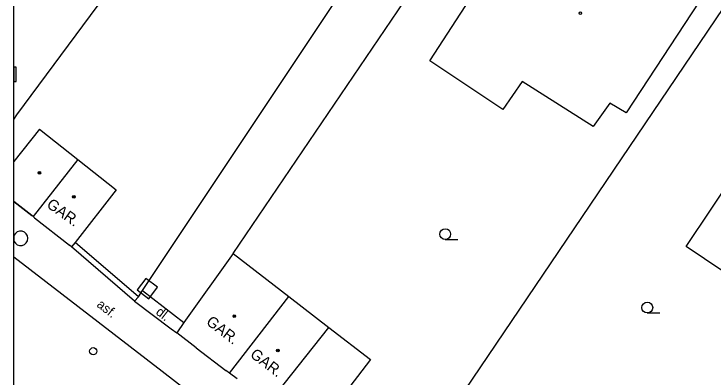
# Model space of a CAD drawing. Extents: x -600309 to -598967, y -1161267 to -1160292.
# Drawn here: x -600308.54 to -600260.38, y -1160368.15 to -1160343.13 of the extents above; entities that cross this region are included whole.
import ezdxf

# ---------------------------------------------------------------- set-up
doc = ezdxf.new("R2010")
doc.units = 0
for name, color, linetype in [('Level 10', 7, 'Continuous'), ('Level 11', 7, 'Continuous'), ('Level 26', 7, 'Continuous'), ('Level 28', 7, 'Continuous'), ('Level 36', 7, 'Continuous'), ('Level 39', 7, 'Continuous'), ('Level 40', 7, 'Continuous'), ('Level 41', 7, 'Continuous'), ('Level 5', 7, 'Continuous'), ('Level 6', 7, 'Continuous'), ('Level 7', 7, 'Continuous'), ('Level 8', 7, 'Continuous'), ('Vrstva 26', 7, 'Continuous'), ('Vrstva 27', 7, 'Continuous'), ('Vrstva 63', 7, 'Continuous')]:
    doc.layers.add(name, color=color, linetype=linetype)

msp = doc.modelspace()

# ---------------------------------------------------------------- linework, layer by layer
at = {"layer": 'Level 10'}
msp.add_lwpolyline([(-600308.541, -1160359.8729), (-600298.34, -1160367.74), (-600282.26, -1160380.2)], dxfattribs=at)
at = {"layer": 'Level 11'}
msp.add_line((-600308.541, -1160350.4064), (-600308.34, -1160350.09), dxfattribs=at)
msp.add_lwpolyline([(-600299.68, -1160362.18), (-600296.83, -1160364.4)], dxfattribs=at)
at = {"layer": 'Level 26'}
msp.add_lwpolyline([(-600300.0505, -1160362.1465), (-600299.2535, -1160362.7505), (-600298.6495, -1160361.9535), (-600299.4465, -1160361.3495)], close=True, dxfattribs=at)
at = {"layer": 'Level 28'}
msp.add_circle((-600303.08, -1160366.37), 0.25, dxfattribs=at)
at = {"layer": 'Level 36'}
for p, q in [((-600278.83, -1160358.675), (-600277.955, -1160358.675)), ((-600264.9099, -1160363.735), (-600264.0349, -1160363.735))]:
    msp.add_line(p, q, dxfattribs=at)
for centre in [(-600278.8301, -1160358.2999), (-600264.91, -1160363.3599)]:
    msp.add_circle(centre, 0.375, dxfattribs=at)
at = {"layer": 'Level 39'}
for centre, radius in [((-600269.52, -1160343.07), 0.09), ((-600306.79, -1160354.08), 0.09), ((-600306.79, -1160354.08), 0.0398), ((-600304.42, -1160355.73), 0.09), ((-600304.42, -1160355.73), 0.0398), ((-600293.36, -1160363.95), 0.09), ((-600293.36, -1160363.95), 0.0398), ((-600290.36, -1160366.32), 0.09), ((-600290.36, -1160366.32), 0.0398)]:
    msp.add_circle(centre, radius, dxfattribs=at)
at = {"layer": 'Level 5'}
for p, q in [((-600306.78, -1160351.07), (-600308.541, -1160353.303)), ((-600307.32, -1160357.02), (-600308.541, -1160356.0564))]:
    msp.add_line(p, q, dxfattribs=at)
for points in [[(-600279.89, -1160346.36), (-600275.61, -1160339.77)], [(-600260.83, -1160341.49), (-600266.36, -1160349.95)], [(-600274.86, -1160349.7199), (-600279.89, -1160346.36)], [(-600273.52, -1160347.79), (-600274.86, -1160349.7199)], [(-600268.63, -1160350.88), (-600273.52, -1160347.79)], [(-600267.49, -1160349.28), (-600268.63, -1160350.88)], [(-600266.36, -1160349.95), (-600267.49, -1160349.28)], [(-600306.78, -1160351.07), (-600304.14, -1160353.1599)], [(-600304.14, -1160353.1599), (-600307.23, -1160357.09)], [(-600304.14, -1160353.1599), (-600301.49, -1160355.25)], [(-600262.24, -1160359.1599), (-600258.79, -1160354.01)], [(-600301.49, -1160355.25), (-600304.33, -1160358.87)], [(-600307.23, -1160357.09), (-600307.32, -1160357.02)], [(-600307.13, -1160357.17), (-600307.23, -1160357.09)], [(-600304.58, -1160359.18), (-600304.7199, -1160359.07)], [(-600304.33, -1160358.87), (-600304.58, -1160359.18)], [(-600251.99, -1160366.04), (-600262.24, -1160359.1599)], [(-600293.45, -1160359.63), (-600296.83, -1160364.4)], [(-600293.45, -1160359.63), (-600289.61, -1160362.6)], [(-600293.69, -1160367.88), (-600289.61, -1160362.6)], [(-600289.61, -1160362.6), (-600286.84, -1160364.74)], [(-600296.83, -1160364.4), (-600297.32, -1160365.1)], [(-600290.98, -1160369.96), (-600286.84, -1160364.74)], [(-600286.84, -1160364.74), (-600283.98, -1160366.95)], [(-600295.98, -1160366.13), (-600297.32, -1160365.1)], [(-600283.98, -1160366.95), (-600288.02, -1160372.2199)], [(-600293.69, -1160367.88), (-600293.94, -1160367.69)], [(-600293.1599, -1160368.28), (-600293.69, -1160367.88)]]:
    msp.add_lwpolyline(points, dxfattribs=at)
at = {"layer": 'Level 6'}
msp.add_line((-600308.541, -1160356.0564), (-600307.32, -1160357.02), dxfattribs=at)
for points in [[(-600307.13, -1160357.17), (-600304.7199, -1160359.07)], [(-600295.98, -1160366.13), (-600293.94, -1160367.69)]]:
    msp.add_lwpolyline(points, dxfattribs=at)
at = {"layer": 'Level 7'}
for points in [[(-600293.45, -1160359.63), (-600257.23, -1160306.23)], [(-600241.86, -1160316.33), (-600277.5, -1160369.08)], [(-600308.34, -1160350.09), (-600292.59, -1160328.82)], [(-600299.68, -1160362.18), (-600281.32, -1160334.59)], [(-600300.23, -1160362.9099), (-600304.58, -1160359.18)], [(-600299.9699, -1160362.61), (-600304.33, -1160358.87)], [(-600300.23, -1160362.9099), (-600299.9699, -1160362.61)], [(-600299.9699, -1160362.61), (-600299.68, -1160362.18)], [(-600297.71, -1160364.82), (-600297.32, -1160365.1)]]:
    msp.add_lwpolyline(points, dxfattribs=at)
at = {"layer": 'Level 8'}
msp.add_lwpolyline([(-600300.23, -1160362.9099), (-600297.71, -1160364.82)], dxfattribs=at)
at = {"layer": 'Vrstva 26'}
msp.add_lwpolyline([(-600308.541, -1160346.79), (-600308.541, -1160347.79), (-600308.4, -1160347.79), (-600308.4, -1160346.79)], close=True, dxfattribs=at)
at = {"layer": 'Vrstva 27'}
msp.add_line((-600308.541, -1160358.3963), (-600308.541, -1160358.7837), dxfattribs=at)
msp.add_arc((-600308.08, -1160358.59), 0.5, 202.79292, 157.20708, dxfattribs=at)
at = {"layer": 'Vrstva 63'}
msp.add_lwpolyline([(-600308.541, -1160292.3474), (-598967.1085, -1160292.3474), (-598967.1085, -1161267.0314), (-600308.541, -1161267.0314)], close=True, dxfattribs=at)

# ---------------------------------------------------------------- texts
at = {"layer": 'Level 40'}
for s, rotation, p in [('asf.', 321.88, (-600302.89, -1160363.25)), ('dl.', 322.09, (-600298.82, -1160363.77))]:
    msp.add_text(s, height=0.65, rotation=rotation, dxfattribs=at).set_placement(p)
at = {"layer": 'Level 41'}
for rotation, p in [(324.36, (-600306.58, -1160356.23)), (322.56, (-600295.58, -1160364.29)), (322.56, (-600292.55, -1160366.54))]:
    msp.add_text(' GAR.', height=0.75, rotation=rotation, dxfattribs=at).set_placement(p)

doc.saveas('drawing.dxf')
